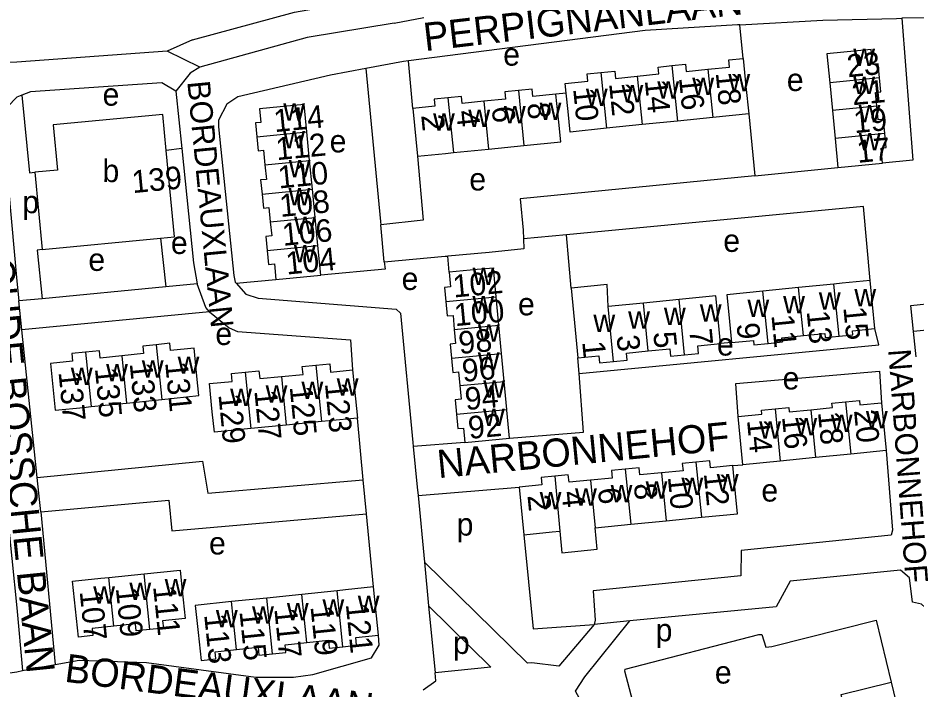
# Model space of a CAD drawing. Extents: x 157768 to 159790, y 387230 to 389604.
# Drawn here: x 159100.2 to 159259.4, y 387999.9 to 388118.9 of the extents above; entities that cross this region are included whole.
import ezdxf

# ---------------------------------------------------------------- set-up
doc = ezdxf.new("R2010")
doc.units = 0
for name, color, linetype in [('BLT_Basislijn', 7, 'Continuous'), ('BLT_Bebouwing', 7, 'Continuous'), ('BLT_Centroide', 7, 'Continuous'), ('BLT_Huisnummer', 7, 'Continuous'), ('BLT_Huisnummer_ tussenligend', 7, 'Continuous'), ('BLT_Onderverdeling_panden', 7, 'Continuous'), ('BLT_Straatnaam', 7, 'Continuous'), ('BLT_Straatnaam_verkleind', 7, 'Continuous')]:
    doc.layers.add(name, color=color, linetype=linetype)

msp = doc.modelspace()

# ---------------------------------------------------------------- linework, layer by layer
at = {"layer": 'BLT_Basislijn'}
for p, q in [((159166.92, 388118.01), (159172.16, 388118.98)), ((159228.76, 388111.72), (159228.17, 388117.68)), ((159131.18, 388115), (159126.67, 388113.01)), ((159132.48, 388110.19), (159126.67, 388113.01)), ((159170.19, 388102.88), (159169.43, 388111.29)), ((159128.22, 388105.91), (159129.27, 388095.74)), ((159197.39, 388105.56), (159195.58, 388105.41)), ((159229.76, 388101.93), (159230.85, 388090.94)), ((159129.27, 388095.74), (159126.5, 388095.38)), ((159230.85, 388090.94), (159245.58, 388092.38)), ((159250.08, 388085.48), (159197.45, 388080.47)), ((159251.28, 388072.35), (159250.08, 388085.48)), ((159165.16, 388075.67), (159164.52, 388082.22)), ((159125.46, 388079.86), (159126.46, 388071.22)), ((159197.45, 388080.47), (159189.84, 388079.75)), ((159198.27, 388071.02), (159197.45, 388080.47)), ((159176.63, 388073.81), (159176.42, 388076.69)), ((159126.46, 388071.22), (159104.52, 388069.13)), ((159131.96, 388071.75), (159126.46, 388071.22)), ((159138.91, 388071.89), (159145.93, 388072.54)), ((159104.52, 388069.13), (159100.37, 388068.74)), ((159100.9, 388063.62), (159100.37, 388068.74)), ((159134.18, 388066.8), (159100.9, 388063.62)), ((159103.65, 388037.4), (159100.9, 388063.62)), ((159226.7, 388061.34), (159224.75, 388061.17)), ((159199.7, 388055.87), (159199.49, 388058.66)), ((159161.43, 388036.99), (159160.39, 388047.95)), ((159179.44, 388043.64), (159170.27, 388042.92)), ((159226.93, 388039.56), (159228.73, 388039.7)), ((159104.25, 388031.32), (159103.65, 388037.4)), ((159162, 388031), (159161.43, 388036.99)), ((159171.14, 388034.24), (159189.09, 388035.71)), ((159171.14, 388034.24), (159172.27, 388022.42)), ((159104.25, 388031.32), (159106.84, 388004.25)), ((159163.23, 388018.03), (159162, 388031)), ((159190.53, 388004.49), (159172.27, 388022.42)), ((159172.27, 388022.42), (159173.02, 388014.68)), ((159184.06, 388003.83), (159173.02, 388014.68)), ((159173.02, 388014.68), (159174.15, 388002.82)), ((159208.71, 388012.03), (159202.35, 388011.37)), ((159101.05, 388003.2), (159106.84, 388004.25))]:
    msp.add_line(p, q, dxfattribs=at)
for points in [[(159126.67, 388113.01), (159100, 388111.07), (159091.74, 388110.78), (159082.59, 388128.25), (159078.97, 388139.21)], [(159131.18, 388115), (159149.24, 388119.96), (159164.86, 388122.72)], [(159267.4, 388120.94), (159266.67, 388120.39), (159263.46, 388118.93), (159256.9, 388118.84)], [(159166.92, 388118.01), (159151.48, 388115.42), (159132.48, 388110.19)], [(159228.17, 388117.68), (159227.78, 388117.66), (159211.41, 388116.7), (159169.43, 388111.29)], [(159228.17, 388117.68), (159242.9, 388118.52), (159255.96, 388118.82), (159256.9, 388118.84)], [(159256.9, 388118.84), (159258.86, 388093.71), (159253.49, 388093.15)], [(159169.43, 388111.29), (159168.58, 388111.18), (159161.88, 388109.96)], [(159132.48, 388110.19), (159130.72, 388109.1), (159128.22, 388105.91)], [(159161.88, 388109.96), (159155.65, 388108.77), (159139.19, 388104.9), (159137.25, 388103.63), (159135.78, 388100.79), (159135.78, 388099.63), (159138.47, 388073.23), (159138.74, 388072.09), (159138.91, 388071.89)], [(159161.88, 388109.96), (159164.46, 388082.83), (159164.52, 388082.22)], [(159128.22, 388105.91), (159125.73, 388107.43), (159102.46, 388105.82), (159100.88, 388105.2)], [(159100.88, 388105.2), (159100, 388104.85), (159098.37, 388103.16), (159097.88, 388102.09), (159097.57, 388099.2), (159100, 388072.22), (159100.37, 388068.74)], [(159100.88, 388105.2), (159102.25, 388091.45), (159103.2, 388091.54)], [(159129.27, 388095.74), (159131.36, 388075.47), (159131.96, 388071.75)], [(159171.04, 388094.39), (159172.02, 388083.07), (159164.52, 388082.22)], [(159230.85, 388090.94), (159189.25, 388086.86), (159189.77, 388081.27), (159189.84, 388079.75)], [(159189.84, 388079.75), (159189.92, 388077.98), (159183.72, 388077.33), (159176.42, 388076.69)], [(159104.52, 388077.84), (159103.65, 388077.76), (159104.52, 388069.13)], [(159165.16, 388075.67), (159175.97, 388076.65), (159176.42, 388076.69)], [(159165.16, 388075.67), (159165.29, 388074.36), (159153.89, 388073.32)], [(159134.18, 388066.8), (159133.51, 388067.56), (159131.96, 388071.75)], [(159138.91, 388071.89), (159140.59, 388069.93), (159142.82, 388069.22), (159167.28, 388067.28), (159168.02, 388066.59), (159170.2, 388043.62), (159170.27, 388042.92)], [(159134.18, 388066.8), (159137.64, 388063.98), (159139.16, 388063.33), (159159.19, 388061.86), (159159.55, 388056.52)], [(159199.7, 388055.87), (159252.81, 388060.98), (159252.12, 388063.84)], [(159187.35, 388044.38), (159200.49, 388045.44), (159199.7, 388055.87)], [(159227.89, 388048.23), (159227.46, 388054.09), (159252.94, 388056.3), (159253.3, 388050.69)], [(159170.27, 388042.92), (159171, 388035.74), (159171.14, 388034.24)], [(159254.14, 388042.21), (159255.25, 388028.1), (159254.98, 388027.21), (159228.42, 388024.46), (159228.37, 388020.02), (159202.2, 388017.31), (159202.53, 388012.14), (159202.35, 388011.37)], [(159097.35, 388040.59), (159100, 388014.32), (159101.05, 388003.2)], [(159103.65, 388037.4), (159132.95, 388040.31), (159133.88, 388034.63), (159161.43, 388036.99)], [(159104.25, 388031.32), (159126.96, 388033.42), (159127.51, 388027.98), (159162, 388031)], [(159189.92, 388027.28), (159191.52, 388010.58), (159202.35, 388011.37)], [(159274.72, 387990.99), (159271.48, 388004.55), (159270.72, 388004.91), (159266.55, 388004.04), (159265.84, 388004.16), (159264.14, 388011.59), (159260.37, 388015), (159258.79, 388015.32), (159258.28, 388019.65), (159256.67, 388020.98), (159237.09, 388019.03), (159234.63, 388014.52), (159208.71, 388012.03)], [(159202.35, 388011.37), (159196.08, 388003.96), (159191.32, 388004.57), (159190.53, 388004.49)], [(159209.97, 387978.87), (159207.22, 387984.64), (159199.06, 387999.55), (159200.69, 388002.08), (159208.71, 388012.03)], [(159211.93, 387987.43), (159207.77, 388003.07), (159207.88, 388003.47), (159231.56, 388009.58), (159232.09, 388009.58), (159232.79, 388007.35), (159233.84, 388007.44), (159252.36, 388012.14), (159255.01, 388001.14)], [(159106.84, 388004.25), (159111.09, 388005.02), (159123.01, 388004.65), (159142.37, 388002.02), (159149.07, 388002.01), (159152.47, 388002.5), (159162.88, 388005.44), (159164.22, 388007.72), (159164.12, 388009.46)], [(159097.93, 388002.7), (159100, 388003), (159101.05, 388003.2)], [(159172.04, 387999.8), (159174.28, 388001.38), (159174.15, 388002.82)], [(159184.06, 388003.83), (159174.15, 388002.82)]]:
    msp.add_lwpolyline(points, dxfattribs=at)
at = {"layer": 'BLT_Bebouwing'}
for p, q in [((159244.11, 388107.43), (159244.59, 388102.49)), ((159170.19, 388102.88), (159171.04, 388094.39)), ((159229.76, 388101.93), (159223.4, 388101.28)), ((159244.59, 388102.49), (159245.08, 388097.55)), ((159210.85, 388099.99), (159204.57, 388099.34)), ((159217.12, 388100.63), (159210.85, 388099.99)), ((159223.4, 388101.28), (159217.12, 388100.63)), ((159151.91, 388093.65), (159151.42, 388098.7)), ((159245.08, 388097.55), (159245.58, 388092.38)), ((159177.4, 388095.03), (159183.65, 388095.65)), ((159183.65, 388095.65), (159189.92, 388096.28)), ((159152.41, 388088.56), (159151.91, 388093.65)), ((159245.58, 388092.38), (159253.49, 388093.15)), ((159103.2, 388091.54), (159104.52, 388077.84)), ((159152.9, 388083.55), (159152.41, 388088.56)), ((159153.38, 388078.55), (159152.9, 388083.55)), ((159104.52, 388077.84), (159125.46, 388079.86)), ((159153.89, 388073.32), (159153.38, 388078.55)), ((159145.93, 388072.54), (159153.89, 388073.32)), ((159244.84, 388071.71), (159238.6, 388071.09)), ((159252.12, 388063.84), (159251.28, 388072.35)), ((159238.6, 388071.09), (159232.28, 388070.46)), ((159185.46, 388064.42), (159184.99, 388069.45)), ((159211.1, 388068.35), (159204.82, 388067.73)), ((159217.42, 388068.97), (159211.1, 388068.35)), ((159185.93, 388059.42), (159185.46, 388064.42)), ((159259.45, 388058.83), (159258.99, 388063.33)), ((159186.4, 388054.47), (159185.93, 388059.42)), ((159159.55, 388056.52), (159160.39, 388047.95)), ((159186.87, 388049.49), (159186.4, 388054.47)), ((159113.19, 388049.99), (159119.48, 388050.63)), ((159119.48, 388050.63), (159125.72, 388051.27)), ((159253.3, 388050.69), (159254.14, 388042.21)), ((159228.73, 388039.7), (159227.89, 388048.23)), ((159147.76, 388046.71), (159141.47, 388046.09)), ((159154.03, 388047.33), (159147.76, 388046.71)), ((159179.44, 388043.64), (159187.35, 388044.38)), ((159241.59, 388040.97), (159235.34, 388040.35)), ((159247.85, 388041.59), (159241.59, 388040.97)), ((159254.14, 388042.21), (159247.85, 388041.59)), ((159235.34, 388040.35), (159228.73, 388039.7)), ((159189.09, 388035.71), (159189.92, 388027.28)), ((159215.11, 388029.76), (159221.37, 388030.37)), ((159202.56, 388028.52), (159208.83, 388029.14)), ((159208.83, 388029.14), (159215.11, 388029.76)), ((159116.34, 388019.71), (159122.59, 388020.35)), ((159156.8, 388017.36), (159150.54, 388016.71)), ((159164.12, 388009.46), (159163.23, 388018.03)), ((159144.31, 388016.06), (159138.09, 388015.42)), ((159150.54, 388016.71), (159144.31, 388016.06)), ((159255.01, 388001.14), (159256.88, 387993.55))]:
    msp.add_line(p, q, dxfattribs=at)
for points in [[(159252.95, 388108.3), (159252.71, 388110.8), (159251.71, 388110.7), (159251.45, 388113.31), (159243.61, 388112.54), (159244.11, 388107.43)], [(159222.52, 388109.81), (159226.37, 388110.21), (159226.24, 388111.46), (159228.76, 388111.72)], [(159228.76, 388111.72), (159229.27, 388106.75), (159229.76, 388101.93)], [(159203.56, 388109.23), (159206, 388109.48), (159206.14, 388108.2), (159209.97, 388108.59)], [(159209.97, 388108.59), (159213.81, 388108.98), (159213.68, 388110.21), (159216.11, 388110.46)], [(159216.11, 388110.46), (159218.54, 388110.71), (159218.68, 388109.42), (159222.52, 388109.81)], [(159197.39, 388105.56), (159197.22, 388107.28), (159201.24, 388107.69), (159201.11, 388108.98), (159203.56, 388109.23)], [(159252.47, 388103.26), (159252.23, 388105.7), (159253.2, 388105.8), (159252.95, 388108.3)], [(159195.58, 388105.41), (159191.49, 388105), (159191.37, 388106.26), (159188.95, 388106.02)], [(159176.43, 388104.75), (159174.02, 388104.51), (159174.14, 388103.27), (159170.19, 388102.88)], [(159182.81, 388104.13), (159178.96, 388103.74), (159178.84, 388104.99), (159176.43, 388104.75)], [(159188.95, 388106.02), (159186.52, 388105.78), (159186.65, 388104.51), (159182.81, 388104.13)], [(159189.92, 388096.28), (159196.43, 388096.93), (159196.08, 388100.44), (159195.58, 388105.41)], [(159204.57, 388099.34), (159198.1, 388098.68), (159197.73, 388102.31), (159197.39, 388105.56)], [(159151.42, 388098.7), (159150.95, 388103.59), (159143.04, 388102.82), (159143.28, 388100.4), (159142.3, 388100.3), (159142.54, 388097.84)], [(159253.88, 388098.41), (159253.64, 388100.91), (159252.71, 388100.82), (159252.47, 388103.26)], [(159126.5, 388095.38), (159125.88, 388101.8), (159106.46, 388099.93), (159107.23, 388091.93), (159103.2, 388091.54)], [(159253.49, 388093.15), (159253.23, 388095.82), (159254.13, 388095.91), (159253.88, 388098.41)], [(159142.54, 388097.84), (159142.78, 388095.37), (159143.76, 388095.47), (159144.01, 388092.88)], [(159125.46, 388079.86), (159127.97, 388080.1), (159126.5, 388095.38)], [(159171.04, 388094.39), (159176.02, 388094.89), (159177.4, 388095.03)], [(159144.01, 388092.88), (159144.27, 388090.29), (159143.24, 388090.19), (159143.48, 388087.69)], [(159143.48, 388087.69), (159143.72, 388085.18), (159144.71, 388085.28), (159144.95, 388082.77)], [(159144.95, 388082.77), (159145.2, 388080.26), (159144.14, 388080.16), (159144.38, 388077.68)], [(159144.38, 388077.68), (159144.63, 388075.2), (159145.67, 388075.3), (159145.93, 388072.54)], [(159184.99, 388069.45), (159184.51, 388074.55), (159181.6, 388074.28), (159176.63, 388073.81)], [(159176.63, 388073.81), (159176.87, 388071.24), (159175.85, 388071.14), (159176.09, 388068.61)], [(159204.82, 388067.73), (159204.64, 388071.64), (159198.27, 388071.02)], [(159251.28, 388072.35), (159246.3, 388071.86), (159244.84, 388071.71)], [(159258.99, 388063.33), (159258.52, 388067.93), (159262.9, 388068.38), (159262.46, 388072.74)], [(159198.27, 388071.02), (159199, 388063.63), (159199.49, 388058.66)], [(159232.28, 388070.46), (159225.86, 388069.82), (159226.21, 388066.32), (159226.7, 388061.34)], [(159176.09, 388068.61), (159176.33, 388066.07), (159177.34, 388066.17), (159177.57, 388063.68)], [(159224.75, 388061.17), (159224.26, 388066.14), (159223.92, 388069.61), (159217.42, 388068.97)], [(159177.57, 388063.68), (159177.8, 388061.18), (159176.82, 388061.09), (159177.05, 388058.58)], [(159245.76, 388062.47), (159248.2, 388062.72), (159248.13, 388063.44), (159252.12, 388063.84)], [(159226.7, 388061.34), (159230.6, 388061.73), (159230.68, 388060.96), (159233.2, 388061.21)], [(159233.2, 388061.21), (159235.73, 388061.47), (159235.65, 388062.21), (159239.45, 388062.59)], [(159239.45, 388062.59), (159243.24, 388062.97), (159243.32, 388062.23), (159245.76, 388062.47)], [(159124.73, 388060.98), (159122.33, 388060.73), (159122.46, 388059.4), (159118.62, 388059.01)], [(159125.72, 388051.27), (159132.3, 388051.94), (159131.95, 388055.38), (159131.44, 388060.36), (159127.27, 388059.93), (159127.14, 388061.22), (159124.73, 388060.98)], [(159211.93, 388059.88), (159215.77, 388060.26), (159215.9, 388058.95), (159218.38, 388059.2)], [(159218.38, 388059.2), (159220.87, 388059.44), (159220.74, 388060.77), (159224.75, 388061.17)], [(159112.21, 388059.65), (159109.76, 388059.4), (159109.9, 388058.03), (159105.99, 388057.63), (159106.83, 388049.34), (159111.81, 388049.85), (159113.19, 388049.99)], [(159118.62, 388059.01), (159114.79, 388058.61), (159114.65, 388059.9), (159112.21, 388059.65)], [(159177.05, 388058.58), (159177.29, 388056.07), (159178.3, 388056.16), (159178.52, 388053.73)], [(159199.49, 388058.66), (159203.21, 388059.02), (159203.33, 388057.73), (159205.78, 388057.97)], [(159205.78, 388057.97), (159208.22, 388058.21), (159208.1, 388059.5), (159211.93, 388059.88)], [(159146.91, 388055.34), (159150.75, 388055.71), (159150.62, 388057.11), (159153.05, 388057.35)], [(159153.05, 388057.35), (159155.48, 388057.59), (159155.62, 388056.13), (159159.55, 388056.52)], [(159141.47, 388046.09), (159135.03, 388045.46), (159134.67, 388049.1), (159134.18, 388054.08), (159138.18, 388054.47), (159138.05, 388055.84), (159140.49, 388056.08)], [(159140.49, 388056.08), (159142.93, 388056.32), (159143.07, 388054.96), (159146.91, 388055.34)], [(159178.52, 388053.73), (159178.76, 388051.29), (159177.72, 388051.2), (159177.96, 388048.65)], [(159240.75, 388049.44), (159244.58, 388049.82), (159244.5, 388050.61), (159246.94, 388050.85)], [(159246.94, 388050.85), (159249.37, 388051.09), (159249.45, 388050.3), (159253.3, 388050.69)], [(159187.35, 388044.38), (159186.88, 388049.36), (159186.87, 388049.49)], [(159227.89, 388048.23), (159232.08, 388048.64), (159232.01, 388049.35), (159234.43, 388049.59)], [(159234.43, 388049.59), (159236.85, 388049.83), (159236.93, 388049.06), (159240.75, 388049.44)], [(159160.39, 388047.95), (159155.41, 388047.46), (159154.03, 388047.33)], [(159177.96, 388048.65), (159178.2, 388046.1), (159179.2, 388046.2), (159179.44, 388043.64)], [(159220.41, 388040.16), (159217.98, 388039.92), (159218.11, 388038.63), (159214.28, 388038.25)], [(159226.93, 388039.56), (159222.96, 388039.17), (159222.84, 388040.39), (159220.41, 388040.16)], [(159221.37, 388030.37), (159227.77, 388031), (159227.42, 388034.58), (159226.93, 388039.56)], [(159201.73, 388036.97), (159197.91, 388036.59), (159197.78, 388037.89), (159195.37, 388037.65)], [(159207.87, 388038.89), (159205.42, 388038.65), (159205.55, 388037.34), (159201.73, 388036.97)], [(159214.28, 388038.25), (159210.45, 388037.88), (159210.32, 388039.13), (159207.87, 388038.89)], [(159195.37, 388037.65), (159192.95, 388037.41), (159193.08, 388036.1), (159189.09, 388035.71)], [(159196.28, 388027.91), (159196.65, 388024.09), (159202.92, 388024.7), (159202.56, 388028.52)], [(159189.92, 388027.28), (159194.89, 388027.77), (159196.28, 388027.91)], [(159122.59, 388020.35), (159128.98, 388021), (159129.35, 388017.39), (159129.86, 388012.42), (159125.87, 388012.01), (159126, 388010.71), (159123.6, 388010.47)], [(159117.22, 388011.07), (159113.37, 388010.67), (159113.5, 388009.4), (159110.93, 388009.14), (159109.91, 388019.05), (159114.89, 388019.56), (159116.34, 388019.71)], [(159163.23, 388018.03), (159158.26, 388017.51), (159156.8, 388017.36)], [(159138.09, 388015.42), (159131.66, 388014.75), (159132.16, 388009.96), (159132.68, 388004.99), (159135.28, 388005.26), (159135.15, 388006.53), (159138.97, 388006.93)], [(159123.6, 388010.47), (159121.2, 388010.22), (159121.08, 388011.46), (159117.22, 388011.07)], [(159157.83, 388007.43), (159160.25, 388007.68), (159160.11, 388009.04), (159164.12, 388009.46)], [(159145.34, 388006.17), (159147.73, 388006.42), (159147.59, 388007.78), (159151.43, 388008.18)], [(159151.43, 388008.18), (159155.27, 388008.57), (159155.41, 388007.18), (159157.83, 388007.43)], [(159138.97, 388006.93), (159142.8, 388007.33), (159142.94, 388005.92), (159145.34, 388006.17)], [(159246.85, 387996.02), (159246.16, 387998.96), (159255.01, 388001.14)]]:
    msp.add_lwpolyline(points, dxfattribs=at)
at = {"layer": 'BLT_Onderverdeling_panden'}
for p, q in [((159216.11, 388110.46), (159217.12, 388100.63)), ((159222.52, 388109.81), (159223.4, 388101.28)), ((159203.56, 388109.23), (159204.57, 388099.34)), ((159209.97, 388108.59), (159210.85, 388099.99)), ((159252.95, 388108.3), (159244.11, 388107.43)), ((159176.43, 388104.75), (159177.4, 388095.03)), ((159188.95, 388106.02), (159189.92, 388096.28)), ((159182.81, 388104.13), (159183.65, 388095.65)), ((159252.47, 388103.26), (159244.59, 388102.49)), ((159142.54, 388097.84), (159151.42, 388098.7)), ((159253.88, 388098.41), (159245.08, 388097.55)), ((159144.01, 388092.88), (159151.91, 388093.65)), ((159143.48, 388087.69), (159152.41, 388088.56)), ((159144.95, 388082.77), (159152.9, 388083.55)), ((159144.38, 388077.68), (159153.38, 388078.55)), ((159245.76, 388062.47), (159244.84, 388071.71)), ((159233.2, 388061.21), (159232.28, 388070.46)), ((159239.45, 388062.59), (159238.6, 388071.09)), ((159176.09, 388068.61), (159184.99, 388069.45)), ((159211.93, 388059.88), (159211.1, 388068.35)), ((159218.38, 388059.2), (159217.42, 388068.97)), ((159205.78, 388057.97), (159204.82, 388067.73)), ((159177.57, 388063.68), (159185.46, 388064.42)), ((159268.02, 388064.26), (159258.99, 388063.33)), ((159124.73, 388060.98), (159125.72, 388051.27)), ((159112.21, 388059.65), (159113.19, 388049.99)), ((159118.62, 388059.01), (159119.48, 388050.63)), ((159177.05, 388058.58), (159185.93, 388059.42)), ((159153.05, 388057.35), (159154.03, 388047.33)), ((159140.49, 388056.08), (159141.47, 388046.09)), ((159146.91, 388055.34), (159147.76, 388046.71)), ((159178.52, 388053.73), (159186.4, 388054.47)), ((159246.94, 388050.85), (159247.85, 388041.59)), ((159177.96, 388048.65), (159186.87, 388049.49)), ((159234.43, 388049.59), (159235.34, 388040.35)), ((159240.75, 388049.44), (159241.59, 388040.97)), ((159220.41, 388040.16), (159221.37, 388030.37)), ((159207.87, 388038.89), (159208.83, 388029.14)), ((159214.28, 388038.25), (159215.11, 388029.76)), ((159195.37, 388037.65), (159196.28, 388027.91)), ((159201.73, 388036.97), (159202.56, 388028.52)), ((159123.6, 388010.47), (159122.59, 388020.35)), ((159117.22, 388011.07), (159116.34, 388019.71)), ((159157.83, 388007.43), (159156.8, 388017.36)), ((159145.34, 388006.17), (159144.31, 388016.06)), ((159151.43, 388008.18), (159150.54, 388016.71)), ((159138.97, 388006.93), (159138.09, 388015.42))]:
    msp.add_line(p, q, dxfattribs=at)

# ---------------------------------------------------------------- texts
at = {"layer": 'BLT_Centroide'}
for s, p in [('e', (159186.23, 388110.45)), ('w', (159248.29, 388110.38)), ('w', (159219.75, 388105.22)), ('w', (159226.14, 388105.88)), ('e', (159236.51, 388105.95)), ('w', (159248.29, 388105.41)), ('e', (159115.22, 388103.35)), ('w', (159200.89, 388103.31)), ('w', (159207.2, 388103.97)), ('w', (159213.55, 388104.61)), ('w', (159147.24, 388100.72)), ('w', (159186.36, 388100.22)), ('w', (159192.69, 388100.84)), ('w', (159249.24, 388100.41)), ('w', (159173.8, 388098.95)), ('w', (159180.05, 388099.56)), ('w', (159147.23, 388095.78)), ('w', (159249.27, 388095.41)), ('e', (159155.47, 388095.07)), ('b', (159115.2, 388089.81)), ('w', (159148.22, 388090.66)), ('e', (159180.23, 388088.32)), ('w', (159148.18, 388085.66)), ('p', (159100.99, 388084.29)), ('w', (159149.17, 388080.62)), ('e', (159127.33, 388077.06)), ('e', (159225.25, 388077.43)), ('w', (159149.13, 388075.56)), ('e', (159112.7, 388074.06)), ('w', (159180.8, 388071.56)), ('e', (159168.23, 388070.68)), ('w', (159180.77, 388066.56)), ('w', (159242.19, 388067.16)), ('w', (159248.48, 388067.77)), ('e', (159188.86, 388066.18)), ('w', (159221.09, 388065.06)), ('w', (159229.53, 388065.91)), ('w', (159235.86, 388066.52)), ('w', (159208.38, 388063.81)), ('w', (159214.73, 388064.44)), ('w', (159202.22, 388063.2)), ('e', (159135.21, 388060.92)), ('w', (159181.76, 388061.5)), ('e', (159224.13, 388059.05)), ('w', (159128.52, 388055.81)), ('w', (159181.73, 388056.56)), ('w', (159115.84, 388054.48)), ('w', (159122.17, 388055.14)), ('w', (159109.59, 388053.81)), ('e', (159235.76, 388053.04)), ('w', (159144.12, 388050.7)), ('w', (159150.47, 388051.33)), ('w', (159156.72, 388051.92)), ('w', (159182.7, 388051.56)), ('w', (159137.83, 388050.09)), ('w', (159182.65, 388046.56)), ('w', (159250.53, 388046.12)), ('w', (159231.61, 388044.3)), ('w', (159238.02, 388044.89)), ('w', (159244.3, 388045.52)), ('w', (159224.09, 388034.95)), ('w', (159211.48, 388033.69)), ('w', (159217.83, 388034.31)), ('e', (159232, 388033.16)), ('w', (159192.7, 388031.81)), ('w', (159198.97, 388032.42)), ('w', (159205.28, 388033.05)), ('p', (159177.98, 388027.13)), ('e', (159134.09, 388023.78)), ('w', (159119.97, 388015.7)), ('w', (159126.22, 388016.38)), ('w', (159113.56, 388015.06)), ('w', (159154.19, 388012.78)), ('w', (159160.45, 388013.42)), ('w', (159135.31, 388010.84)), ('w', (159141.72, 388011.5)), ('w', (159147.88, 388012.12)), ('p', (159213.25, 388008.39)), ('p', (159177.33, 388006.15)), ('e', (159223.75, 388000.89))]:
    msp.add_text(s, height=4, dxfattribs=at).set_placement(p)
at = {"layer": 'BLT_Huisnummer'}
for s, rotation, p in [('23', 5.5954, (159247.33, 388108.38)), ('18', 275.7173, (159223.9, 388109.17)), ('14', 275.7173, (159211.33, 388107.83)), ('10', 275.7173, (159198.63, 388106.34)), ('114', 5.5545, (159145.73, 388098.65)), ('8', 275.7173, (159190.47, 388103.73)), ('2', 275.7173, (159171.69, 388101.65)), ('17', 5.5929, (159249.08, 388093.2)), ('139', 5.5029, (159120.58, 388087.84)), ('108', 5.5545, (159146.77, 388083.61)), ('104', 5.5545, (159147.86, 388073.4)), ('102', 5.3783, (159177.48, 388069.33)), ('15', 275.6, (159246.52, 388067.57)), ('7', 275.6, (159219.2, 388063.64)), ('9', 275.6, (159227.59, 388064.7)), ('1', 275.6, (159200.23, 388061.47)), ('96', 5.3912, (159179.11, 388054.36)), ('131', 275.6145, (159126.3, 388057.8)), ('137', 275.6145, (159107.4, 388056.11)), ('123', 275.6145, (159154.62, 388054.08)), ('129', 275.6145, (159135.75, 388052.12)), ('20', 275.6042, (159248.41, 388049.32)), ('92', 5.3767, (159180.19, 388044.26)), ('14', 275.6042, (159229.44, 388047.57)), ('12', 275.6042, (159221.79, 388038.15)), ('6', 275.6042, (159203.01, 388035.48)), ('2', 275.6042, (159190.53, 388034.24)), ('111', 275.841, (159124.17, 388018.11)), ('107', 275.841, (159111.15, 388017.23)), ('117', 275.841, (159145.66, 388014.12)), ('121', 275.841, (159158.32, 388014.97)), ('113', 275.841, (159133.22, 388013.1))]:
    msp.add_text(s, height=4, rotation=rotation, dxfattribs=at).set_placement(p)
at = {"layer": 'BLT_Huisnummer_ tussenligend'}
for s, rotation, p in [('16', 275.7173, (159217.38, 388108.3)), ('21', 5.5929, (159248.21, 388103.42)), ('12', 275.7173, (159205, 388107.28)), ('6', 275.7173, (159184.18, 388103.1)), ('4', 275.7173, (159177.9, 388102.38)), ('19', 5.5929, (159248.53, 388098.46)), ('112', 5.5545, (159146.11, 388093.68)), ('110', 5.5545, (159146.49, 388088.66)), ('106', 5.5545, (159147.22, 388078.49)), ('100', 5.3912, (159177.72, 388064.25)), ('13', 275.6, (159240.02, 388066.88)), ('11', 275.6, (159233.77, 388066.19)), ('98', 5.3912, (159178.49, 388059.3)), ('3', 275.6, (159206.32, 388062.56)), ('5', 275.6, (159212.83, 388063.15)), ('133', 275.6145, (159120.02, 388057.65)), ('135', 275.6145, (159113.85, 388056.76)), ('94', 5.3767, (159179.62, 388049.36)), ('127', 275.6145, (159142.12, 388052.78)), ('125', 275.6145, (159148.38, 388053.5)), ('16', 275.6042, (159235.65, 388048.2)), ('18', 275.6042, (159242.02, 388048.99)), ('8', 275.6042, (159209.38, 388036.26)), ('10', 275.6042, (159215.41, 388037.53)), ('4', 275.6042, (159196.58, 388034.89)), ('109', 275.841, (159117.56, 388017.8)), ('119', 275.841, (159152.07, 388014.52)), ('115', 275.841, (159139.48, 388013.67))]:
    msp.add_text(s, height=4, rotation=rotation, dxfattribs=at).set_placement(p)
at = {"layer": 'BLT_Straatnaam'}
for s, height, rotation, p in [('PERPIGNANLAAN', 5, 6.6315, (159172.4, 388113.01)), ('OUDE BOSSCHE BAAN', 5, 275.6911, (159094.48, 388076.12)), ('NARBONNEHOF', 4.9999, 5.6064, (159174.77, 388037.29)), ('BORDEAUXLAAN', 5, 352.6054, (159108.34, 388001.24))]:
    msp.add_text(s, height=height, rotation=rotation, dxfattribs=at).set_placement(p)
at = {"layer": 'BLT_Straatnaam_verkleind'}
for s, height, rotation, p in [('BORDEAUXLAAN', 3.9999, 275.534, (159130.23, 388107.6)), ('NARBONNEHOF', 4, 274.2817, (159254.47, 388060.08))]:
    msp.add_text(s, height=height, rotation=rotation, dxfattribs=at).set_placement(p)

doc.saveas('drawing.dxf')
